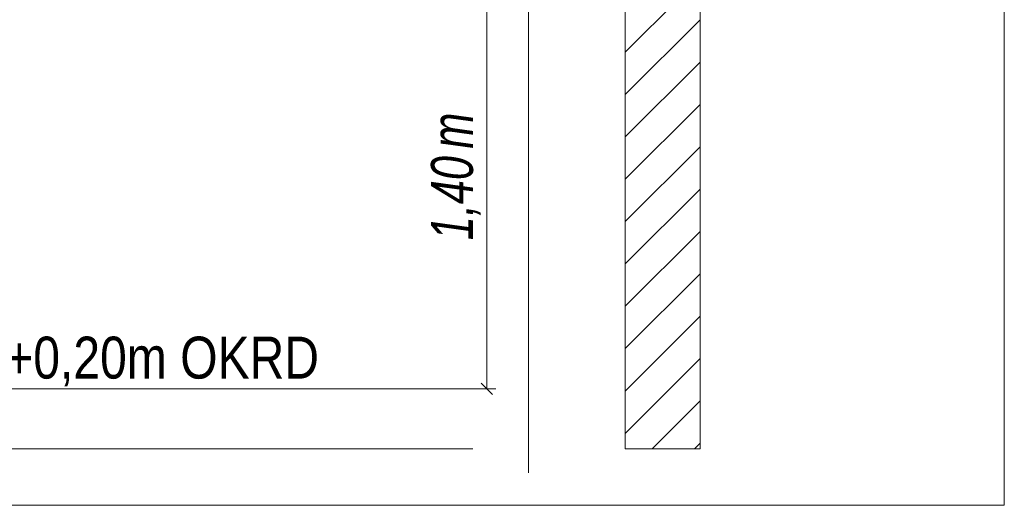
# Model space of a CAD drawing. Extents: x -620 to 3480, y 62 to 1112.
# Tile 264 of 288: x 180 to 213, y 903 to 919. Entities that reach past the tile are written whole.
import ezdxf
from ezdxf.lldxf.tags import DXFTag

# ---------------------------------------------------------------- set-up
doc = ezdxf.new("R2010")
doc.units = 0
doc.layers.get('0').update_dxf_attribs({"lineweight": 13})
for name, color, linetype, lineweight, true_color in [('E_Aussparung Bemaßung-A06GA2TP8I', 5, 'Continuous', 9, 0x0000ff), ('E_Detail_Beschriftung', 7, 'Continuous', 13, 0x009900), ('E_Detail_Wandschraffur', 7, 'Continuous', 5, 0xc0c0c0)]:
    doc.layers.add(name, color=color, linetype=linetype, lineweight=lineweight, true_color=true_color)
doc.layers.add('E_Detail_Linie_Text_Bem', color=7, linetype='Continuous', lineweight=13)
doc.styles.get("Standard").update_dxf_attribs({"font": 'ARIALN.TTF'})
tags = doc.linetypes.add('fein_strichliert', pattern=[4, 1, -2, 1]).pattern_tags.tags
tags[8:9] = [DXFTag(74, 4), DXFTag(75, 0), DXFTag(340, '0'), DXFTag(46, 0.0), DXFTag(50, 0.0), DXFTag(44, 0.0), DXFTag(45, 0.0)]
tags[6:7] = [DXFTag(74, 4), DXFTag(75, 0), DXFTag(340, '0'), DXFTag(46, 0.0), DXFTag(50, 0.0), DXFTag(44, 0.0), DXFTag(45, 0.0)]
tags[4:5] = [DXFTag(74, 4), DXFTag(75, 0), DXFTag(340, '0'), DXFTag(46, 0.0), DXFTag(50, 0.0), DXFTag(44, 0.0), DXFTag(45, 0.0)]
tags = doc.linetypes.add('fein_strichliert-A06GA2TT8I', pattern=[4, 1, -2, 1]).pattern_tags.tags
tags[8:9] = [DXFTag(74, 4), DXFTag(75, 0), DXFTag(340, '0'), DXFTag(46, 0.0), DXFTag(50, 0.0), DXFTag(44, 0.0), DXFTag(45, 0.0)]
tags[6:7] = [DXFTag(74, 4), DXFTag(75, 0), DXFTag(340, '0'), DXFTag(46, 0.0), DXFTag(50, 0.0), DXFTag(44, 0.0), DXFTag(45, 0.0)]
tags[4:5] = [DXFTag(74, 4), DXFTag(75, 0), DXFTag(340, '0'), DXFTag(46, 0.0), DXFTag(50, 0.0), DXFTag(44, 0.0), DXFTag(45, 0.0)]

# ---------------------------------------------------------------- blocks, each defined once
blk = doc.blocks.new('Referenz-A06GA2TU8I')
at = {"layer": 'E_Aussparung Bemaßung-A06GA2TP8I', "linetype": 'Continuous', "ltscale": 0.13}
for p, q in [((195.281, 920.997), (195.281, 906.997)), ((195.581, 906.997), (194.781, 906.997)), ((195.472, 906.806), (195.09, 907.187))]:
    blk.add_line(p, q, dxfattribs=at)
at = {"layer": 'E_Detail_Linie_Text_Bem', "linetype": 'fein_strichliert-A06GA2TT8I', "ltscale": 0.65}
for p, q in [((212.548, 903.107), (212.548, 964.424)), ((196.667, 904.189), (196.667, 957.068)), ((149.779, 903.107), (209.522, 903.107)), ((209.522, 903.107), (212.548, 903.107))]:
    blk.add_line(p, q, dxfattribs=at)
at = {"layer": 'E_Detail_Linie_Text_Bem', "linetype": 'Continuous', "ltscale": 0.13}
for p, q in [((202.396, 944.997), (202.396, 904.997)), ((199.896, 904.997), (199.896, 932.997)), ((157.795, 906.997), (194.808, 906.997)), ((157.795, 904.997), (194.808, 904.997)), ((202.396, 904.997), (199.896, 904.997))]:
    blk.add_line(p, q, dxfattribs=at)
at = {"layer": 'E_Detail_Wandschraffur', "linetype": 'fein_strichliert', "ltscale": 0.13}
for p, q in [((199.896, 918.237), (202.396, 920.737)), ((199.896, 915.409), (202.396, 917.909)), ((199.896, 912.58), (202.396, 915.08)), ((199.896, 909.752), (202.396, 912.252)), ((199.896, 906.923), (202.396, 909.423)), ((200.797, 904.997), (202.396, 906.595))]:
    blk.add_line(p, q, dxfattribs=at)
at = {"layer": 'E_Detail_Wandschraffur', "linetype": 'ByBlock', "ltscale": 0.13}
for p, q in [((199.896, 916.823), (202.396, 919.323)), ((199.896, 913.995), (202.396, 916.494)), ((199.896, 911.166), (202.396, 913.666)), ((199.896, 908.338), (202.396, 910.837)), ((199.896, 905.509), (202.396, 908.009)), ((202.212, 904.997), (202.396, 905.181))]:
    blk.add_line(p, q, dxfattribs=at)
at = {"layer": 'E_Aussparung Bemaßung-A06GA2TP8I', "linetype": 'Continuous', "ltscale": 0.13, "char_height": 1.4, "attachment_point": 1, "rotation": 90}
for s, insert in [('{\\W0.9;\\fArial Narrow|b0|i1;m}', (193.414, 915.017)), ('{\\W0.9;\\fArial Narrow|b0|i1;1,40 }', (193.414, 911.96))]:
    blk.add_mtext(s, dxfattribs=dict(at, insert=insert))
at = {"layer": 'E_Detail_Beschriftung', "linetype": 'Continuous', "ltscale": 0.13, "insert": (173.098, 908.739), "char_height": 1.4, "attachment_point": 1}
blk.add_mtext('{\\fArial Narrow;OKFF = +0,20m OKRD}', dxfattribs=at)

msp = doc.modelspace()

# ---------------------------------------------------------------- block references
at = {"color": 8, "lineweight": 25, "ltscale": 0.25, "true_color": 0x808080}
msp.add_blockref('Referenz-A06GA2TU8I', (0, 0), dxfattribs=at)

doc.saveas('drawing.dxf')
